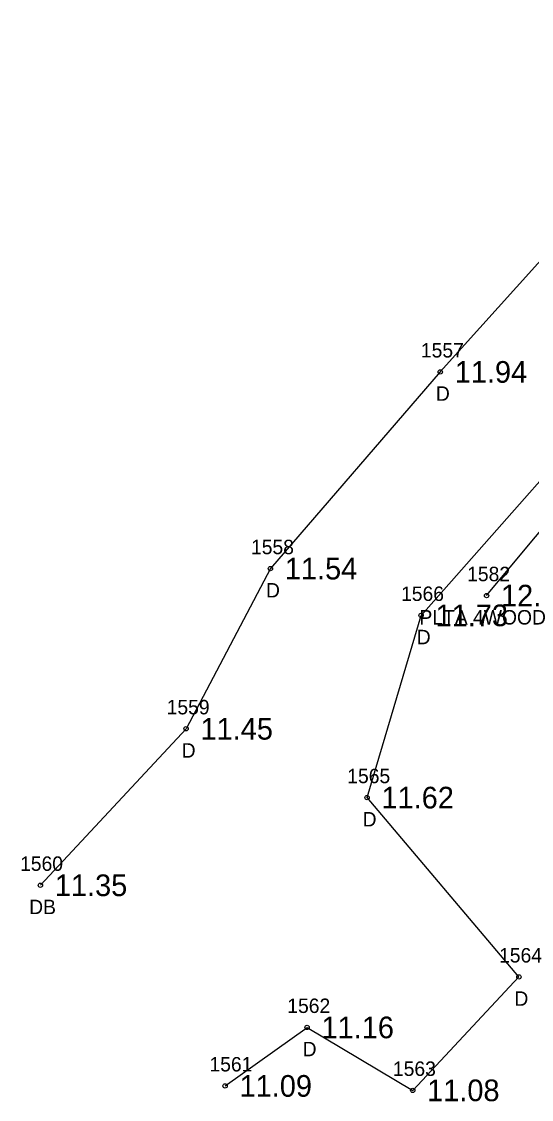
# Model space of a CAD drawing. Extents: x 2608598 to 2610682, y 641451 to 643526.
# Drawn here: x 2608749.8 to 2608785.1, y 643278.2 to 643352.9 of the extents above; entities that cross this region are included whole.
import ezdxf

# ---------------------------------------------------------------- set-up
doc = ezdxf.new("R2010")
doc.units = 0
for name, color, linetype in [('RD_EX_BldgApp', 7, 'Continuous'), ('RD_EX_BldgApp_txCode', 7, 'Continuous'), ('RD_EX_Driveway', 7, 'Continuous'), ('RD_EX_Driveway_txCode', 7, 'Continuous'), ('RD_EX_TX_BldgApp_ELEV', 7, 'Continuous'), ('RD_EX_TX_Driveway_ELEV', 7, 'Continuous'), ('RD_SMD_Locator', 7, 'Continuous')]:
    doc.layers.add(name, color=color, linetype=linetype)

msp = doc.modelspace()

# ---------------------------------------------------------------- linework, layer by layer
at = {"layer": 'RD_EX_BldgApp'}
msp.add_lwpolyline([(2608782.007, 643313.14), (2608787.031, 643319.174), (2608796.295, 643327.605), (2608820.69, 643304.856), (2608835.733, 643299.436), (2608852.861, 643282.476), (2608829.792, 643260.004)], dxfattribs=at)
at = {"layer": 'RD_EX_Driveway'}
for points in [[(2608804.015, 643352.911), (2608802.749, 643352.06), (2608795.306, 643345.662), (2608786.831, 643337.553), (2608778.8, 643328.638), (2608767.024, 643315.011), (2608761.179, 643303.915), (2608751.082, 643293.073)], [(2608763.886, 643279.174), (2608769.565, 643283.227), (2608776.886, 643278.867), (2608784.244, 643286.723), (2608773.721, 643299.147), (2608777.472, 643311.772), (2608793.023, 643329.358), (2608805.153, 643340.493), (2608809.483, 643344.767), (2608810.865, 643346.462)]]:
    msp.add_lwpolyline(points, dxfattribs=at)
at = {"layer": 'RD_SMD_Locator'}
for centre in [(2608778.8, 643328.638), (2608767.024, 643315.011), (2608782.007, 643313.14), (2608777.472, 643311.772), (2608761.179, 643303.915), (2608773.721, 643299.147), (2608751.082, 643293.073), (2608784.244, 643286.723), (2608769.565, 643283.227), (2608763.886, 643279.174), (2608776.886, 643278.867)]:
    msp.add_circle(centre, 0.15, dxfattribs=at)

# ---------------------------------------------------------------- texts
at = {"layer": 'RD_EX_BldgApp_txCode'}
for s, p in [('1582', (2608780.66, 643314.14)), ('PLTA 4WOOD', (2608777.353, 643311.14))]:
    msp.add_text(s, height=1, dxfattribs=at).set_placement(p)
at = {"layer": 'RD_EX_Driveway_txCode'}
for s, p in [('1557', (2608777.454, 643329.638)), ('D', (2608778.493, 643326.638)), ('1558', (2608765.678, 643316.011)), ('D', (2608766.717, 643313.011)), ('1566', (2608776.079, 643312.772)), ('D', (2608777.165, 643309.772)), ('1559', (2608759.833, 643304.915)), ('D', (2608760.872, 643301.915)), ('1565', (2608772.351, 643300.147)), ('D', (2608773.414, 643297.147)), ('1560', (2608749.672, 643294.073)), ('DB', (2608750.302, 643291.073)), ('1564', (2608782.873, 643287.723)), ('D', (2608783.936, 643284.723)), ('1562', (2608768.194, 643284.227)), ('D', (2608769.257, 643281.227)), ('1561', (2608762.799, 643280.174)), ('1563', (2608775.516, 643279.867))]:
    msp.add_text(s, height=1, dxfattribs=at).set_placement(p)
at = {"layer": 'RD_EX_TX_BldgApp_ELEV'}
msp.add_text('12.15', height=1.5, dxfattribs=at).set_placement((2608783.007, 643312.39))
at = {"layer": 'RD_EX_TX_Driveway_ELEV'}
for s, p in [('11.94', (2608779.8, 643327.888)), ('11.54', (2608768.024, 643314.261)), ('11.73', (2608778.472, 643311.022)), ('11.45', (2608762.179, 643303.165)), ('11.62', (2608774.721, 643298.397)), ('11.35', (2608752.082, 643292.323)), ('11.16', (2608770.565, 643282.477)), ('11.09', (2608764.886, 643278.424)), ('11.08', (2608777.886, 643278.117))]:
    msp.add_text(s, height=1.5, dxfattribs=at).set_placement(p)

doc.saveas('drawing.dxf')
